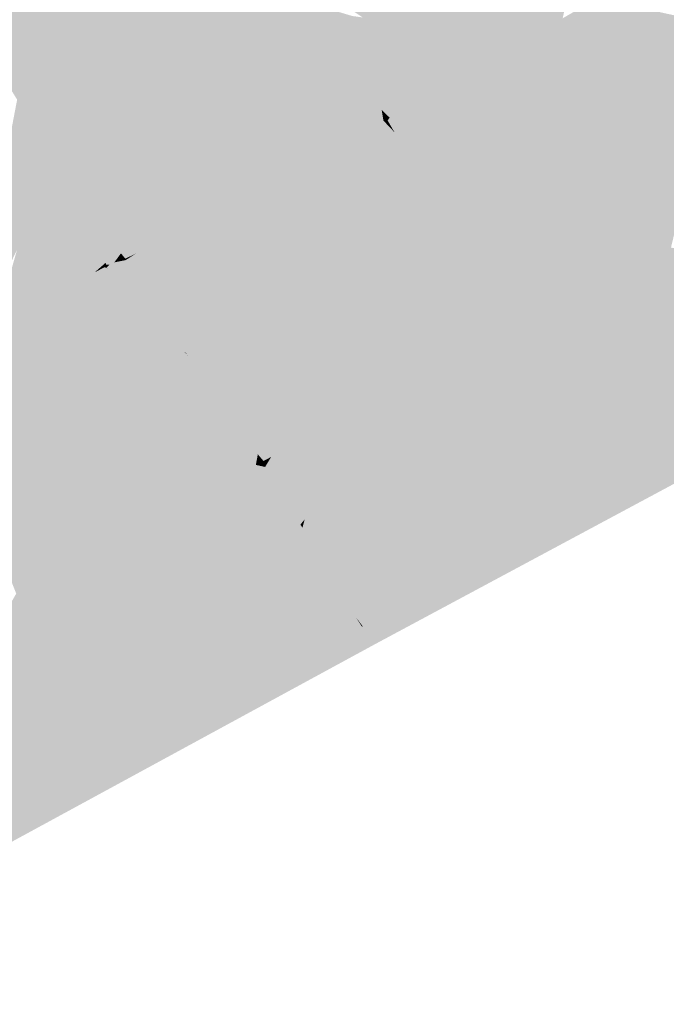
# Model space of a CAD drawing. Header units: metres. Extents: x 164696 to 183842, y 382615 to 387356.
# Tile 286 of 656: x 182613.7 to 182615.98, y 386585.85 to 386589.32. Entities that reach past the tile are written whole.
import ezdxf

# ---------------------------------------------------------------- set-up
doc = ezdxf.new("R2010")
doc.units = ezdxf.units.M
doc.layers.add('C3D-SURFACE_TINSURFACE', color=7, linetype='Continuous')

msp = doc.modelspace()

# ---------------------------------------------------------------- linework, layer by layer
at = {"layer": 'C3D-SURFACE_TINSURFACE', "color": 11, "linetype": 'Continuous', "lineweight": -3, "true_color": 0xff8585}
for points in [[(182615.671, 386589.9492), (182615.5495, 386589.4011), (182615.551, 386589.2883)], [(182615.671, 386589.9492), (182615.551, 386589.2883), (182615.557, 386589.2918)], [(182615.671, 386589.9492), (182615.557, 386589.2918), (182615.5906, 386589.3156)], [(182615.7159, 386589.8863), (182615.671, 386589.9492), (182615.5906, 386589.3156)], [(182615.7159, 386589.8863), (182615.5906, 386589.3156), (182615.7324, 386589.8601)], [(182615.7324, 386589.8601), (182615.5906, 386589.3156), (182615.6149, 386589.3296)], [(182613.7638, 386588.9297), (182613.9882, 386589.805), (182613.9421, 386589.7839)], [(182613.7638, 386588.9297), (182614.7338, 386589.497), (182613.9882, 386589.805)], [(182613.6879, 386589.0421), (182613.9421, 386589.7839), (182613.896, 386589.7628)], [(182613.7638, 386588.9297), (182613.9421, 386589.7839), (182613.6879, 386589.0421)], [(182613.6879, 386589.0421), (182613.896, 386589.7628), (182613.8499, 386589.7417)], [(182613.6023, 386589.178), (182613.8499, 386589.7417), (182613.7777, 386589.7185)], [(182613.6023, 386589.178), (182613.6366, 386589.1254), (182613.8499, 386589.7417)], [(182613.6879, 386589.0421), (182613.8499, 386589.7417), (182613.6366, 386589.1254)], [(182613.6937, 386589.6826), (182613.5731, 386589.2241), (182613.7217, 386589.6946)], [(182613.5877, 386589.2011), (182613.7217, 386589.6946), (182613.5731, 386589.2241)], [(182613.5877, 386589.2011), (182613.7497, 386589.7065), (182613.7217, 386589.6946)], [(182613.5877, 386589.2011), (182613.6023, 386589.178), (182613.7497, 386589.7065)], [(182613.6023, 386589.178), (182613.7777, 386589.7185), (182613.7497, 386589.7065)], [(182613.7638, 386588.9297), (182614.7428, 386589.4751), (182614.7338, 386589.497)], [(182613.7638, 386588.9297), (182614.7068, 386589.4293), (182614.7428, 386589.4751)], [(182613.7638, 386588.9297), (182614.7607, 386589.4261), (182614.7068, 386589.4293)], [(182613.7638, 386588.9297), (182614.7696, 386589.3991), (182614.7607, 386589.4261)], [(182613.7787, 386588.9075), (182614.7696, 386589.3991), (182613.7638, 386588.9297)], [(182613.7787, 386588.9075), (182613.7935, 386588.8852), (182614.7696, 386589.3991)], [(182613.7935, 386588.8852), (182614.5198, 386588.7137), (182614.7696, 386589.3991)], [(182614.5434, 386588.7269), (182614.7696, 386589.3991), (182614.5198, 386588.7137)], [(182614.5434, 386588.7269), (182614.567, 386588.7402), (182614.7696, 386589.3991)], [(182614.567, 386588.7402), (182614.6354, 386588.784), (182614.7696, 386589.3991)], [(182614.6354, 386588.784), (182614.7919, 386589.3615), (182614.7696, 386589.3991)], [(182616.0894, 386589.2782), (182615.712, 386589.3857), (182615.6877, 386589.3717)], [(182616.0894, 386589.2782), (182615.7362, 386589.3997), (182615.712, 386589.3857)], [(182616.0894, 386589.2782), (182616.0611, 386589.3286), (182615.7362, 386589.3997)], [(182614.6354, 386588.784), (182614.8141, 386589.3238), (182614.7919, 386589.3615)], [(182614.7919, 386589.3615), (182614.8141, 386589.3238), (182614.8906, 386589.305)], [(182614.7919, 386589.3615), (182614.8906, 386589.305), (182614.8713, 386589.3376)], [(182616.0894, 386589.2782), (182615.6392, 386589.3436), (182615.6149, 386589.3296)], [(182616.0894, 386589.2782), (182615.6634, 386589.3577), (182615.6392, 386589.3436)], [(182616.0894, 386589.2782), (182615.6877, 386589.3717), (182615.6634, 386589.3577)], [(182614.8364, 386589.2862), (182614.8141, 386589.3238), (182614.6354, 386588.784)], [(182614.8141, 386589.3238), (182615.3381, 386589.1649), (182615.343, 386589.1678)], [(182614.8141, 386589.3238), (182615.343, 386589.1678), (182614.8906, 386589.305)], [(182614.8364, 386589.2862), (182615.3381, 386589.1649), (182614.8141, 386589.3238)], [(182616.0894, 386589.2782), (182615.6149, 386589.3296), (182615.557, 386589.2918)], [(182615.6149, 386589.3296), (182615.5906, 386589.3156), (182615.557, 386589.2918)], [(182614.8364, 386589.2862), (182614.6354, 386588.784), (182614.7554, 386588.8534)], [(182614.8616, 386589.2448), (182614.8364, 386589.2862), (182614.7554, 386588.8534)], [(182614.8364, 386589.2862), (182614.8616, 386589.2448), (182615.3381, 386589.1649)], [(182615.9643, 386588.5035), (182615.557, 386589.2918), (182615.551, 386589.2883)], [(182615.9643, 386588.5035), (182615.551, 386589.2883), (182615.6315, 386589.0789)], [(182615.9643, 386588.5035), (182615.9974, 386588.5195), (182615.557, 386589.2918)], [(182615.9974, 386588.5195), (182616.1607, 386589.1996), (182615.557, 386589.2918)], [(182616.0894, 386589.2782), (182615.557, 386589.2918), (182616.1607, 386589.1996)], [(182614.8797, 386589.2063), (182614.8616, 386589.2448), (182614.7554, 386588.8534)], [(182614.8616, 386589.2448), (182615.1744, 386589.0704), (182615.3381, 386589.1649)], [(182614.8616, 386589.2448), (182614.8797, 386589.2063), (182615.1744, 386589.0704)], [(182614.8977, 386589.1677), (182614.8797, 386589.2063), (182614.7554, 386588.8534)], [(182614.8797, 386589.2063), (182614.8977, 386589.1677), (182615.1744, 386589.0704)], [(182614.8977, 386589.1677), (182614.7554, 386588.8534), (182614.8289, 386588.8918)], [(182614.9158, 386589.1292), (182614.8977, 386589.1677), (182614.8289, 386588.8918)], [(182614.9158, 386589.1292), (182615.1744, 386589.0704), (182614.8977, 386589.1677)], [(182615.1347, 386588.6985), (182615.1525, 386588.6664), (182615.3381, 386589.1649)], [(182615.1347, 386588.6985), (182615.3381, 386589.1649), (182615.1744, 386589.0704)], [(182615.1525, 386588.6664), (182615.1761, 386588.6188), (182615.3381, 386589.1649)], [(182615.1761, 386588.6188), (182615.1948, 386588.5823), (182615.3381, 386589.1649)], [(182615.1948, 386588.5823), (182615.2741, 386588.8487), (182615.343, 386589.1678)], [(182615.1948, 386588.5823), (182615.343, 386589.1678), (182615.3381, 386589.1649)], [(182614.9158, 386589.1292), (182614.8289, 386588.8918), (182614.8507, 386588.9027)], [(182614.934, 386589.0791), (182614.9158, 386589.1292), (182614.8507, 386588.9027)], [(182614.9158, 386589.1292), (182615.0689, 386589.0116), (182615.1744, 386589.0704)], [(182614.9158, 386589.1292), (182614.934, 386589.0791), (182615.0689, 386589.0116)], [(182615.9294, 386588.4836), (182615.6057, 386589.1067), (182615.6272, 386589.0033)], [(182615.9294, 386588.4836), (182615.6315, 386589.0789), (182615.6057, 386589.1067)], [(182614.934, 386589.0791), (182614.8507, 386588.9027), (182614.8726, 386588.9136)], [(182614.934, 386589.0791), (182614.8726, 386588.9136), (182614.8944, 386588.9245)], [(182614.934, 386589.0791), (182614.8944, 386588.9245), (182614.9162, 386588.9354)], [(182614.9548, 386589.0422), (182614.934, 386589.0791), (182614.9162, 386588.9354)], [(182614.9548, 386589.0422), (182615.0689, 386589.0116), (182614.934, 386589.0791)], [(182615.0511, 386588.8668), (182615.0663, 386588.8367), (182615.1744, 386589.0704)], [(182615.0511, 386588.8668), (182615.1744, 386589.0704), (182615.0689, 386589.0116)], [(182615.0663, 386588.8367), (182615.0815, 386588.8066), (182615.1744, 386589.0704)], [(182615.0815, 386588.8066), (182615.099, 386588.7626), (182615.1744, 386589.0704)], [(182615.099, 386588.7626), (182615.1168, 386588.7306), (182615.1744, 386589.0704)], [(182615.1168, 386588.7306), (182615.1347, 386588.6985), (182615.1744, 386589.0704)], [(182615.9294, 386588.4836), (182615.9643, 386588.5035), (182615.6315, 386589.0789)], [(182613.7391, 386588.9589), (182613.6879, 386589.0421), (182613.5341, 386588.2372)], [(182613.7638, 386588.9297), (182613.6879, 386589.0421), (182613.7391, 386588.9589)], [(182614.9548, 386589.0422), (182614.9162, 386588.9354), (182614.938, 386588.9463)], [(182614.9756, 386589.0054), (182614.9548, 386589.0422), (182614.938, 386588.9463)], [(182616.6395, 386588.4208), (182614.9544, 386587.12), (182618.5612, 386589.0546)], [(182614.9548, 386589.0422), (182615.0471, 386589.0007), (182615.0689, 386589.0116)], [(182614.9548, 386589.0422), (182614.9756, 386589.0054), (182615.0471, 386589.0007)], [(182614.9756, 386589.0054), (182614.938, 386588.9463), (182614.9598, 386588.9572)], [(182614.9756, 386589.0054), (182614.9598, 386588.9572), (182614.9817, 386588.9681)], [(182614.9756, 386589.0054), (182615.0253, 386588.9898), (182615.0471, 386589.0007)], [(182614.9756, 386589.0054), (182615.0035, 386588.9789), (182615.0253, 386588.9898)], [(182614.9756, 386589.0054), (182614.9817, 386588.9681), (182615.0035, 386588.9789)], [(182615.0208, 386588.9269), (182615.0253, 386588.9898), (182615.0035, 386588.9789)], [(182615.0208, 386588.9269), (182615.0359, 386588.8968), (182615.0689, 386589.0116)], [(182615.0208, 386588.9269), (182615.0689, 386589.0116), (182615.0471, 386589.0007)], [(182615.0208, 386588.9269), (182615.0471, 386589.0007), (182615.0253, 386588.9898)], [(182615.0359, 386588.8968), (182615.0511, 386588.8668), (182615.0689, 386589.0116)], [(182615.9294, 386588.4836), (182615.6272, 386589.0033), (182615.6269, 386588.978)], [(182613.7787, 386588.9075), (182613.7391, 386588.9589), (182613.5341, 386588.2372)], [(182613.7787, 386588.9075), (182613.7638, 386588.9297), (182613.7391, 386588.9589)], [(182615.0208, 386588.9269), (182614.9598, 386588.9572), (182614.938, 386588.9463)], [(182615.0208, 386588.9269), (182614.9817, 386588.9681), (182614.9598, 386588.9572)], [(182614.9965, 386588.9685), (182615.0035, 386588.9789), (182614.9817, 386588.9681)], [(182615.0208, 386588.9269), (182614.9965, 386588.9685), (182614.9817, 386588.9681)], [(182615.0208, 386588.9269), (182615.0035, 386588.9789), (182614.9965, 386588.9685)], [(182615.8967, 386588.4651), (182615.6269, 386588.978), (182615.624, 386588.9285)], [(182615.9294, 386588.4836), (182615.6269, 386588.978), (182615.8967, 386588.4651)], [(182615.0511, 386588.8668), (182614.8944, 386588.9245), (182614.8726, 386588.9136)], [(182615.0359, 386588.8968), (182614.9162, 386588.9354), (182614.8944, 386588.9245)], [(182615.0511, 386588.8668), (182615.0359, 386588.8968), (182614.8944, 386588.9245)], [(182615.0359, 386588.8968), (182614.938, 386588.9463), (182614.9162, 386588.9354)], [(182615.0359, 386588.8968), (182615.0208, 386588.9269), (182614.938, 386588.9463)], [(182615.8967, 386588.4651), (182615.624, 386588.9285), (182615.6384, 386588.87)], [(182613.7787, 386588.9075), (182613.5341, 386588.2372), (182613.5723, 386588.2522)], [(182613.7787, 386588.9075), (182613.5723, 386588.2522), (182613.6706, 386588.4766)], [(182613.7787, 386588.9075), (182613.6706, 386588.4766), (182613.6876, 386588.512)], [(182613.7787, 386588.9075), (182613.6876, 386588.512), (182613.7935, 386588.8852)], [(182615.099, 386588.7626), (182614.8289, 386588.8918), (182614.7554, 386588.8534)], [(182615.0815, 386588.8066), (182614.8507, 386588.9027), (182614.8289, 386588.8918)], [(182615.099, 386588.7626), (182615.0815, 386588.8066), (182614.8289, 386588.8918)], [(182615.0663, 386588.8367), (182614.8726, 386588.9136), (182614.8507, 386588.9027)], [(182615.0815, 386588.8066), (182615.0663, 386588.8367), (182614.8507, 386588.9027)], [(182615.0663, 386588.8367), (182615.0511, 386588.8668), (182614.8726, 386588.9136)], [(182613.7935, 386588.8852), (182613.6876, 386588.512), (182613.7058, 386588.5421)], [(182613.7935, 386588.8852), (182613.7058, 386588.5421), (182613.8084, 386588.863)], [(182613.8084, 386588.863), (182613.7058, 386588.5421), (182613.7483, 386588.6303)], [(182613.8084, 386588.863), (182613.7483, 386588.6303), (182613.7636, 386588.6389)], [(182613.8084, 386588.863), (182613.7636, 386588.6389), (182613.8232, 386588.8408)], [(182613.7935, 386588.8852), (182614.4962, 386588.7004), (182614.5198, 386588.7137)], [(182613.7935, 386588.8852), (182613.8084, 386588.863), (182614.4962, 386588.7004)], [(182613.8084, 386588.863), (182614.4726, 386588.6872), (182614.4962, 386588.7004)], [(182613.8084, 386588.863), (182613.8232, 386588.8408), (182614.4726, 386588.6872)], [(182615.1347, 386588.6985), (182614.7554, 386588.8534), (182614.6354, 386588.784)], [(182615.1168, 386588.7306), (182615.099, 386588.7626), (182614.7554, 386588.8534)], [(182615.1347, 386588.6985), (182615.1168, 386588.7306), (182614.7554, 386588.8534)], [(182615.864, 386588.4465), (182615.6384, 386588.87), (182615.6375, 386588.8269)], [(182615.8967, 386588.4651), (182615.6384, 386588.87), (182615.864, 386588.4465)], [(182613.8232, 386588.8408), (182613.7636, 386588.6389), (182613.7816, 386588.6582)], [(182613.8381, 386588.8185), (182613.8232, 386588.8408), (182613.7816, 386588.6582)], [(182613.8381, 386588.8185), (182613.7816, 386588.6582), (182613.7861, 386588.624)], [(182613.8529, 386588.7963), (182613.8381, 386588.8185), (182613.7861, 386588.624)], [(182613.8232, 386588.8408), (182614.449, 386588.6739), (182614.4726, 386588.6872)], [(182613.8381, 386588.8185), (182614.449, 386588.6739), (182613.8232, 386588.8408)], [(182613.8381, 386588.8185), (182614.4254, 386588.6607), (182614.449, 386588.6739)], [(182613.8529, 386588.7963), (182614.4254, 386588.6607), (182613.8381, 386588.8185)], [(182615.1948, 386588.5823), (182615.6844, 386588.6185), (182615.2741, 386588.8487)], [(182615.864, 386588.4465), (182615.6375, 386588.8269), (182615.6387, 386588.7851)], [(182613.8529, 386588.7963), (182613.7861, 386588.624), (182613.7901, 386588.5935)], [(182613.8529, 386588.7963), (182613.7901, 386588.5935), (182613.8048, 386588.5902)], [(182613.8678, 386588.7741), (182613.8529, 386588.7963), (182613.8048, 386588.5902)], [(182613.8529, 386588.7963), (182614.4018, 386588.6474), (182614.4254, 386588.6607)], [(182613.8529, 386588.7963), (182613.8678, 386588.7741), (182614.4018, 386588.6474)], [(182615.1761, 386588.6188), (182614.6354, 386588.784), (182614.567, 386588.7402)], [(182615.1525, 386588.6664), (182615.1347, 386588.6985), (182614.6354, 386588.784)], [(182615.1761, 386588.6188), (182615.1525, 386588.6664), (182614.6354, 386588.784)], [(182615.8313, 386588.428), (182615.6387, 386588.7851), (182615.6638, 386588.7059)], [(182615.864, 386588.4465), (182615.6387, 386588.7851), (182615.8313, 386588.428)], [(182613.8678, 386588.7741), (182613.8048, 386588.5902), (182613.8131, 386588.5778)], [(182613.8826, 386588.7519), (182613.8678, 386588.7741), (182613.8131, 386588.5778)], [(182613.8826, 386588.7519), (182613.8131, 386588.5778), (182613.8214, 386588.5654)], [(182613.8826, 386588.7519), (182613.8214, 386588.5654), (182613.837, 386588.5629)], [(182613.8826, 386588.7519), (182613.837, 386588.5629), (182613.8498, 386588.5641)], [(182613.8826, 386588.7519), (182613.8498, 386588.5641), (182613.8991, 386588.7289)], [(182613.8678, 386588.7741), (182614.3782, 386588.6342), (182614.4018, 386588.6474)], [(182613.8678, 386588.7741), (182613.8826, 386588.7519), (182614.3782, 386588.6342)], [(182613.8826, 386588.7519), (182613.8991, 386588.7289), (182614.3782, 386588.6342)], [(182613.8991, 386588.7289), (182613.8498, 386588.5641), (182613.8619, 386588.546)], [(182613.8991, 386588.7289), (182613.8619, 386588.546), (182613.8889, 386588.5234)], [(182613.8991, 386588.7289), (182613.8889, 386588.5234), (182613.9433, 386588.6591)], [(182613.8991, 386588.7289), (182614.3546, 386588.6209), (182614.3782, 386588.6342)], [(182613.8991, 386588.7289), (182614.331, 386588.6077), (182614.3546, 386588.6209)], [(182613.8991, 386588.7289), (182614.2963, 386588.5882), (182614.331, 386588.6077)], [(182613.8991, 386588.7289), (182613.9433, 386588.6591), (182614.2963, 386588.5882)], [(182614.8973, 386587.9357), (182614.5198, 386588.7137), (182614.4962, 386588.7004)], [(182614.8973, 386587.9357), (182614.5434, 386588.7269), (182614.5198, 386588.7137)], [(182614.9754, 386587.9731), (182614.567, 386588.7402), (182614.5434, 386588.7269)], [(182614.8973, 386587.9357), (182614.9378, 386587.9529), (182614.5434, 386588.7269)], [(182614.9754, 386587.9731), (182614.5434, 386588.7269), (182614.9378, 386587.9529)], [(182615.013, 386587.9933), (182614.567, 386588.7402), (182614.9754, 386587.9731)], [(182615.1948, 386588.5823), (182614.567, 386588.7402), (182615.013, 386587.9933)], [(182615.1761, 386588.6188), (182614.567, 386588.7402), (182615.1948, 386588.5823)], [(182614.3493, 386588.068), (182614.4726, 386588.6872), (182614.328, 386588.0962)], [(182614.4726, 386588.6872), (182614.449, 386588.6739), (182614.328, 386588.0962)], [(182614.8973, 386587.9357), (182614.4962, 386588.7004), (182614.3493, 386588.068)], [(182614.4962, 386588.7004), (182614.4726, 386588.6872), (182614.3493, 386588.068)], [(182615.8313, 386588.428), (182615.6638, 386588.7059), (182615.6844, 386588.6185)], [(182613.9433, 386588.6591), (182613.8889, 386588.5234), (182613.9047, 386588.5314)], [(182613.9433, 386588.6591), (182613.9047, 386588.5314), (182613.9184, 386588.5285)], [(182613.9433, 386588.6591), (182613.9184, 386588.5285), (182613.9452, 386588.5031)], [(182613.9433, 386588.6591), (182613.9452, 386588.5031), (182613.9874, 386588.5892)], [(182613.9433, 386588.6591), (182614.2586, 386588.5703), (182614.2963, 386588.5882)], [(182613.9433, 386588.6591), (182614.2209, 386588.5523), (182614.2586, 386588.5703)], [(182613.9433, 386588.6591), (182613.9874, 386588.5892), (182614.2209, 386588.5523)], [(182614.4254, 386588.6607), (182614.3067, 386588.1244), (182614.328, 386588.0962)], [(182614.4254, 386588.6607), (182614.4018, 386588.6474), (182614.3067, 386588.1244)], [(182614.3782, 386588.6342), (182614.3067, 386588.1244), (182614.4018, 386588.6474)], [(182614.4254, 386588.6607), (182614.328, 386588.0962), (182614.449, 386588.6739)], [(182614.331, 386588.6077), (182614.2963, 386588.5882), (182614.2326, 386588.3046)], [(182614.331, 386588.6077), (182614.2326, 386588.3046), (182614.2384, 386588.3078)], [(182614.331, 386588.6077), (182614.2384, 386588.3078), (182614.2536, 386588.3411)], [(182614.3546, 386588.6209), (182614.2536, 386588.3411), (182614.2972, 386588.2697)], [(182614.331, 386588.6077), (182614.2536, 386588.3411), (182614.3546, 386588.6209)], [(182614.3546, 386588.6209), (182614.2972, 386588.2697), (182614.2852, 386588.1455)], [(182614.3546, 386588.6209), (182614.2852, 386588.1455), (182614.3067, 386588.1244)], [(182614.3782, 386588.6342), (182614.3546, 386588.6209), (182614.3067, 386588.1244)], [(182615.1948, 386588.5823), (182615.7986, 386588.4094), (182615.6844, 386588.6185)], [(182615.8313, 386588.428), (182615.6844, 386588.6185), (182615.7986, 386588.4094)], [(182613.9874, 386588.5892), (182613.9452, 386588.5031), (182613.9577, 386588.5023)], [(182613.9874, 386588.5892), (182613.9577, 386588.5023), (182613.9714, 386588.4886)], [(182613.9874, 386588.5892), (182613.9714, 386588.4886), (182613.9917, 386588.4898)], [(182613.9874, 386588.5892), (182613.9917, 386588.4898), (182614.021, 386588.5468)], [(182613.9874, 386588.5892), (182614.1832, 386588.5344), (182614.2209, 386588.5523)], [(182613.9874, 386588.5892), (182614.021, 386588.5468), (182614.1832, 386588.5344)], [(182614.2963, 386588.5882), (182614.2586, 386588.5703), (182614.2296, 386588.3285)], [(182614.2963, 386588.5882), (182614.2296, 386588.3285), (182614.2326, 386588.3046)], [(182615.2136, 386588.5458), (182615.1948, 386588.5823), (182615.013, 386587.9933)], [(182615.1948, 386588.5823), (182615.2136, 386588.5458), (182615.7659, 386588.3908)], [(182615.1948, 386588.5823), (182615.7659, 386588.3908), (182615.7986, 386588.4094)], [(182614.021, 386588.5468), (182613.9917, 386588.4898), (182614.0009, 386588.4662)], [(182614.0378, 386588.523), (182614.021, 386588.5468), (182614.0009, 386588.4662)], [(182614.021, 386588.5468), (182614.1455, 386588.5164), (182614.1832, 386588.5344)], [(182614.0378, 386588.523), (182614.1455, 386588.5164), (182614.021, 386588.5468)], [(182614.1387, 386588.3802), (182614.1617, 386588.3431), (182614.2209, 386588.5523)], [(182614.1387, 386588.3802), (182614.2209, 386588.5523), (182614.1832, 386588.5344)], [(182614.2586, 386588.5703), (182614.1617, 386588.3431), (182614.2053, 386588.2717)], [(182614.2586, 386588.5703), (182614.2209, 386588.5523), (182614.1617, 386588.3431)], [(182614.2586, 386588.5703), (182614.2053, 386588.2717), (182614.2296, 386588.3285)], [(182615.2136, 386588.5458), (182615.013, 386587.9933), (182615.0505, 386588.0136)], [(182615.2136, 386588.5458), (182615.0505, 386588.0136), (182615.0881, 386588.0338)], [(182615.2136, 386588.5458), (182615.0881, 386588.0338), (182615.1256, 386588.054)], [(182615.2887, 386588.3877), (182615.2136, 386588.5458), (182615.1256, 386588.054)], [(182615.6656, 386588.3375), (182615.2136, 386588.5458), (182615.2887, 386588.3877)], [(182615.6656, 386588.3375), (182615.7005, 386588.3537), (182615.2136, 386588.5458)], [(182615.2136, 386588.5458), (182615.7005, 386588.3537), (182615.7332, 386588.3723)], [(182615.2136, 386588.5458), (182615.7332, 386588.3723), (182615.7659, 386588.3908)], [(182614.0378, 386588.523), (182614.0009, 386588.4662), (182614.002, 386588.4592)], [(182614.0378, 386588.523), (182614.002, 386588.4592), (182614.0141, 386588.4588)], [(182614.0378, 386588.523), (182614.0141, 386588.4588), (182614.0313, 386588.4675)], [(182614.0546, 386588.4992), (182614.0378, 386588.523), (182614.0313, 386588.4675)], [(182614.0378, 386588.523), (182614.1077, 386588.4985), (182614.1455, 386588.5164)], [(182614.0546, 386588.4992), (182614.1077, 386588.4985), (182614.0378, 386588.523)], [(182614.1051, 386588.4278), (182614.1219, 386588.404), (182614.1455, 386588.5164)], [(182614.1051, 386588.4278), (182614.1455, 386588.5164), (182614.1077, 386588.4985)], [(182614.1219, 386588.404), (182614.1387, 386588.3802), (182614.1832, 386588.5344)], [(182614.1219, 386588.404), (182614.1832, 386588.5344), (182614.1455, 386588.5164)], [(182616.6395, 386588.4208), (182615.9643, 386588.5035), (182615.9294, 386588.4836)], [(182616.6395, 386588.4208), (182615.9974, 386588.5195), (182615.9643, 386588.5035)], [(182614.0546, 386588.4992), (182614.0313, 386588.4675), (182614.07, 386588.4805)], [(182614.0714, 386588.4754), (182614.07, 386588.4805), (182614.0313, 386588.4675)], [(182614.0882, 386588.4516), (182614.0714, 386588.4754), (182614.0313, 386588.4675)], [(182614.0546, 386588.4992), (182614.07, 386588.4805), (182614.1077, 386588.4985)], [(182614.0714, 386588.4754), (182614.1077, 386588.4985), (182614.07, 386588.4805)], [(182614.0882, 386588.4516), (182614.1077, 386588.4985), (182614.0714, 386588.4754)], [(182614.1051, 386588.4278), (182614.1077, 386588.4985), (182614.0882, 386588.4516)], [(182616.6395, 386588.4208), (182615.9294, 386588.4836), (182615.8967, 386588.4651)], [(182614.1051, 386588.4278), (182614.0141, 386588.4588), (182614.0036, 386588.4487)], [(182614.1051, 386588.4278), (182614.0036, 386588.4487), (182614.0073, 386588.4463)], [(182614.1219, 386588.404), (182614.0073, 386588.4463), (182614.0123, 386588.4237)], [(182614.1051, 386588.4278), (182614.0073, 386588.4463), (182614.1219, 386588.404)], [(182614.1051, 386588.4278), (182614.0313, 386588.4675), (182614.0141, 386588.4588)], [(182614.1051, 386588.4278), (182614.0882, 386588.4516), (182614.0313, 386588.4675)], [(182616.6395, 386588.4208), (182615.864, 386588.4465), (182615.8313, 386588.428)], [(182616.6395, 386588.4208), (182615.8967, 386588.4651), (182615.864, 386588.4465)], [(182614.1219, 386588.404), (182614.0123, 386588.4237), (182614.0726, 386588.3999)], [(182614.1219, 386588.404), (182614.0726, 386588.3999), (182614.1387, 386588.3802)], [(182614.1387, 386588.3802), (182614.0726, 386588.3999), (182614.086, 386588.389)], [(182616.6395, 386588.4208), (182615.7005, 386588.3537), (182614.9544, 386587.12)], [(182616.6395, 386588.4208), (182615.7332, 386588.3723), (182615.7005, 386588.3537)], [(182616.6395, 386588.4208), (182615.7659, 386588.3908), (182615.7332, 386588.3723)], [(182616.6395, 386588.4208), (182615.7986, 386588.4094), (182615.7659, 386588.3908)], [(182616.6395, 386588.4208), (182615.8313, 386588.428), (182615.7986, 386588.4094)], [(182614.1617, 386588.3431), (182614.1387, 386588.3802), (182614.086, 386588.389)], [(182614.1617, 386588.3431), (182614.086, 386588.389), (182614.1033, 386588.3612)], [(182615.2887, 386588.3877), (182615.1256, 386588.054), (182615.1632, 386588.0743)], [(182615.2887, 386588.3877), (182615.1632, 386588.0743), (182615.198, 386588.0916)], [(182615.2296, 386588.1085), (182615.2887, 386588.3877), (182615.198, 386588.0916)], [(182615.2296, 386588.1085), (182615.3002, 386588.3698), (182615.2887, 386588.3877)], [(182615.2296, 386588.1085), (182615.3116, 386588.3518), (182615.3002, 386588.3698)], [(182615.5825, 386588.2937), (182615.2887, 386588.3877), (182615.3002, 386588.3698)], [(182615.5825, 386588.2937), (182615.6241, 386588.3156), (182615.2887, 386588.3877)], [(182615.6656, 386588.3375), (182615.2887, 386588.3877), (182615.6241, 386588.3156)], [(182615.5825, 386588.2937), (182615.3002, 386588.3698), (182615.3116, 386588.3518)], [(182614.1617, 386588.3431), (182614.1033, 386588.3612), (182614.1043, 386588.3549)], [(182614.1617, 386588.3431), (182614.1043, 386588.3549), (182614.2053, 386588.2717)], [(182615.6241, 386588.3156), (182614.9544, 386587.12), (182615.7005, 386588.3537)], [(182615.2296, 386588.1085), (182615.2612, 386588.1254), (182615.3116, 386588.3518)], [(182615.2612, 386588.1254), (182615.3231, 386588.3339), (182615.3116, 386588.3518)], [(182615.2612, 386588.1254), (182615.2928, 386588.1422), (182615.3231, 386588.3339)], [(182615.2928, 386588.1422), (182615.3346, 386588.316), (182615.3231, 386588.3339)], [(182615.541, 386588.2718), (182615.3116, 386588.3518), (182615.3231, 386588.3339)], [(182615.541, 386588.2718), (182615.5825, 386588.2937), (182615.3116, 386588.3518)], [(182615.541, 386588.2718), (182615.3231, 386588.3339), (182615.3346, 386588.316)], [(182615.6656, 386588.3375), (182615.6241, 386588.3156), (182615.7005, 386588.3537)], [(182615.5825, 386588.2937), (182614.9544, 386587.12), (182615.6241, 386588.3156)], [(182615.2928, 386588.1422), (182615.3244, 386588.1591), (182615.3346, 386588.316)], [(182615.3814, 386588.257), (182615.3346, 386588.316), (182615.3244, 386588.1591)], [(182615.3814, 386588.257), (182615.4994, 386588.2499), (182615.3346, 386588.316)], [(182615.4994, 386588.2499), (182615.541, 386588.2718), (182615.3346, 386588.316)], [(182615.541, 386588.2718), (182614.9544, 386587.12), (182615.5825, 386588.2937)], [(182615.4994, 386588.2499), (182614.9544, 386587.12), (182615.541, 386588.2718)], [(182613.4982, 386588.2165), (182613.9016, 386587.4706), (182613.5213, 386588.2266)], [(182615.4994, 386588.2499), (182615.4579, 386588.228), (182614.9544, 386587.12)], [(182615.4579, 386588.228), (182615.3876, 386588.1928), (182614.9544, 386587.12)], [(182615.3814, 386588.257), (182615.3244, 386588.1591), (182615.356, 386588.176)], [(182615.3814, 386588.257), (182615.356, 386588.176), (182615.3876, 386588.1928)], [(182615.3814, 386588.257), (182615.3876, 386588.1928), (182615.4192, 386588.2097)], [(182615.3814, 386588.257), (182615.4192, 386588.2097), (182615.4579, 386588.228)], [(182615.3814, 386588.257), (182615.4579, 386588.228), (182615.4994, 386588.2499)], [(182615.4579, 386588.228), (182615.4192, 386588.2097), (182615.3876, 386588.1928)], [(182613.4623, 386588.1957), (182613.4263, 386588.175), (182613.873, 386587.3984)], [(182613.4982, 386588.2165), (182613.4623, 386588.1957), (182613.9206, 386587.4247)], [(182613.4623, 386588.1957), (182613.873, 386587.3984), (182613.9206, 386587.4247)], [(182613.4982, 386588.2165), (182613.9206, 386587.4247), (182613.9016, 386587.4706)], [(182614.9544, 386587.12), (182615.3876, 386588.1928), (182615.356, 386588.176)], [(182613.3904, 386588.1542), (182613.873, 386587.3984), (182613.4263, 386588.175)], [(182614.9544, 386587.12), (182615.356, 386588.176), (182615.3244, 386588.1591)], [(182615.2928, 386588.1422), (182614.9544, 386587.12), (182615.3244, 386588.1591)], [(182613.3904, 386588.1542), (182613.3545, 386588.1335), (182613.7343, 386587.4928)], [(182613.3545, 386588.1335), (182613.551, 386587.7323), (182613.7343, 386587.4928)], [(182613.3904, 386588.1542), (182613.7343, 386587.4928), (182613.7403, 386587.4963)], [(182613.3904, 386588.1542), (182613.7403, 386587.4963), (182613.8416, 386587.3816)], [(182613.3904, 386588.1542), (182613.8416, 386587.3816), (182613.873, 386587.3984)], [(182614.328, 386588.0962), (182614.2905, 386588.1385), (182614.2545, 386587.8699)], [(182614.328, 386588.0962), (182614.3067, 386588.1244), (182614.2852, 386588.1455)], [(182614.328, 386588.0962), (182614.2852, 386588.1455), (182614.2905, 386588.1385)], [(182615.2612, 386588.1254), (182614.9544, 386587.12), (182615.2928, 386588.1422)], [(182615.2296, 386588.1085), (182614.9544, 386587.12), (182615.2612, 386588.1254)], [(182614.3493, 386588.068), (182614.328, 386588.0962), (182614.2311, 386587.5872)], [(182614.328, 386588.0962), (182614.2545, 386587.8699), (182614.2311, 386587.5872)], [(182615.2296, 386588.1085), (182615.198, 386588.0916), (182614.9544, 386587.12)], [(182615.198, 386588.0916), (182615.1632, 386588.0743), (182614.9544, 386587.12)], [(182614.3493, 386588.068), (182614.2311, 386587.5872), (182614.2929, 386587.6219)], [(182614.3706, 386588.0398), (182614.3493, 386588.068), (182614.2929, 386587.6219)], [(182614.8973, 386587.9357), (182614.3493, 386588.068), (182614.3706, 386588.0398)], [(182615.1256, 386588.054), (182614.983, 386587.6124), (182614.9103, 386587.1855)], [(182615.1256, 386588.054), (182614.9103, 386587.1855), (182614.9544, 386587.12)], [(182615.1256, 386588.054), (182614.9544, 386587.12), (182615.1632, 386588.0743)], [(182615.1256, 386588.054), (182614.991, 386587.6913), (182614.983, 386587.6124)], [(182615.1256, 386588.054), (182615.0881, 386588.0338), (182614.991, 386587.6913)], [(182614.3706, 386588.0398), (182614.2929, 386587.6219), (182614.3919, 386588.0116)], [(182614.8435, 386587.9088), (182614.3706, 386588.0398), (182614.3919, 386588.0116)], [(182614.8435, 386587.9088), (182614.8973, 386587.9357), (182614.3706, 386588.0398)], [(182615.0881, 386588.0338), (182614.9561, 386587.7346), (182614.956, 386587.689)], [(182615.0881, 386588.0338), (182614.956, 386587.689), (182614.991, 386587.6913)], [(182615.0881, 386588.0338), (182615.0505, 386588.0136), (182614.9561, 386587.7346)], [(182614.2929, 386587.6219), (182614.3547, 386587.6566), (182614.3919, 386588.0116)], [(182614.4131, 386587.9834), (182614.3919, 386588.0116), (182614.3547, 386587.6566)], [(182614.4322, 386587.9583), (182614.4131, 386587.9834), (182614.3547, 386587.6566)], [(182614.8435, 386587.9088), (182614.3919, 386588.0116), (182614.4131, 386587.9834)], [(182614.7897, 386587.8819), (182614.4131, 386587.9834), (182614.4322, 386587.9583)], [(182614.7897, 386587.8819), (182614.8435, 386587.9088), (182614.4131, 386587.9834)], [(182615.013, 386587.9933), (182614.8997, 386587.6586), (182614.8901, 386587.5714)], [(182615.013, 386587.9933), (182614.8901, 386587.5714), (182614.9561, 386587.7346)], [(182615.013, 386587.9933), (182614.9754, 386587.9731), (182614.8997, 386587.6586)], [(182615.013, 386587.9933), (182614.9561, 386587.7346), (182615.0505, 386588.0136)], [(182614.4322, 386587.9583), (182614.3547, 386587.6566), (182614.3967, 386587.6821)], [(182614.4542, 386587.9254), (182614.4322, 386587.9583), (182614.3967, 386587.6821)], [(182614.7359, 386587.8551), (182614.4322, 386587.9583), (182614.4542, 386587.9254)], [(182614.7359, 386587.8551), (182614.7897, 386587.8819), (182614.4322, 386587.9583)], [(182614.8973, 386587.9357), (182614.8075, 386587.5615), (182614.9378, 386587.9529)], [(182614.9378, 386587.9529), (182614.8075, 386587.5615), (182614.8224, 386587.5398)], [(182614.9378, 386587.9529), (182614.8224, 386587.5398), (182614.8709, 386587.663)], [(182614.9754, 386587.9731), (182614.8709, 386587.663), (182614.8554, 386587.5531)], [(182614.9754, 386587.9731), (182614.8554, 386587.5531), (182614.8997, 386587.6586)], [(182614.9754, 386587.9731), (182614.9378, 386587.9529), (182614.8709, 386587.663)], [(182614.4542, 386587.9254), (182614.3967, 386587.6821), (182614.4763, 386587.8925)], [(182614.7359, 386587.8551), (182614.4542, 386587.9254), (182614.4763, 386587.8925)], [(182614.8435, 386587.9088), (182614.7632, 386587.5195), (182614.8973, 386587.9357)], [(182614.8973, 386587.9357), (182614.7632, 386587.5195), (182614.7807, 386587.4942)], [(182614.8973, 386587.9357), (182614.7807, 386587.4942), (182614.8075, 386587.5615)], [(182614.4236, 386587.6961), (182614.4763, 386587.8925), (182614.3967, 386587.6821)], [(182614.4236, 386587.6961), (182614.4505, 386587.71), (182614.4763, 386587.8925)], [(182614.4505, 386587.71), (182614.4983, 386587.8596), (182614.4763, 386587.8925)], [(182614.682, 386587.8282), (182614.4763, 386587.8925), (182614.4983, 386587.8596)], [(182614.682, 386587.8282), (182614.7359, 386587.8551), (182614.4763, 386587.8925)], [(182614.7359, 386587.8551), (182614.6671, 386587.5735), (182614.7897, 386587.8819)], [(182614.7897, 386587.8819), (182614.6671, 386587.5735), (182614.6885, 386587.541)], [(182614.7897, 386587.8819), (182614.6885, 386587.541), (182614.7035, 386587.5594)], [(182614.7897, 386587.8819), (182614.7035, 386587.5594), (182614.7382, 386587.5714)], [(182614.7897, 386587.8819), (182614.7382, 386587.5714), (182614.754, 386587.5922)], [(182614.7897, 386587.8819), (182614.754, 386587.5922), (182614.8435, 386587.9088)], [(182614.8435, 386587.9088), (182614.754, 386587.5049), (182614.7632, 386587.5195)], [(182614.8435, 386587.9088), (182614.754, 386587.5922), (182614.754, 386587.5049)], [(182614.1692, 386587.5525), (182614.2236, 386587.8525), (182614.1626, 386587.5491)], [(182614.1692, 386587.5525), (182614.2311, 386587.5872), (182614.2545, 386587.8699)], [(182614.1692, 386587.5525), (182614.2545, 386587.8699), (182614.2236, 386587.8525)], [(182614.4505, 386587.71), (182614.4774, 386587.724), (182614.4983, 386587.8596)], [(182614.4774, 386587.724), (182614.5204, 386587.8267), (182614.4983, 386587.8596)], [(182614.6386, 386587.8077), (182614.682, 386587.8282), (182614.4983, 386587.8596)], [(182614.6386, 386587.8077), (182614.4983, 386587.8596), (182614.5204, 386587.8267)], [(182614.682, 386587.8282), (182614.6386, 386587.6169), (182614.7359, 386587.8551)], [(182614.7359, 386587.8551), (182614.6386, 386587.6169), (182614.6671, 386587.5735)], [(182614.5042, 386587.738), (182614.5204, 386587.8267), (182614.4774, 386587.724)], [(182614.5042, 386587.738), (182614.538, 386587.7892), (182614.5204, 386587.8267)], [(182614.6117, 386587.7938), (182614.6386, 386587.8077), (182614.5204, 386587.8267)], [(182614.5848, 386587.7798), (182614.6117, 386587.7938), (182614.5204, 386587.8267)], [(182614.5848, 386587.7798), (182614.5204, 386587.8267), (182614.538, 386587.7892)], [(182614.6117, 386587.7938), (182614.5897, 386587.7003), (182614.6386, 386587.8077)], [(182614.6386, 386587.8077), (182614.5897, 386587.7003), (182614.6155, 386587.6558)], [(182614.682, 386587.8282), (182614.6155, 386587.6558), (182614.6386, 386587.6169)], [(182614.6386, 386587.8077), (182614.6155, 386587.6558), (182614.682, 386587.8282)], [(182614.5311, 386587.7519), (182614.538, 386587.7892), (182614.5042, 386587.738)], [(182614.558, 386587.7659), (182614.538, 386587.7892), (182614.5311, 386587.7519)], [(182614.558, 386587.7659), (182614.5848, 386587.7798), (182614.538, 386587.7892)], [(182614.558, 386587.7659), (182614.5638, 386587.7447), (182614.5848, 386587.7798)], [(182614.5848, 386587.7798), (182614.5638, 386587.7447), (182614.5897, 386587.7003)], [(182614.5848, 386587.7798), (182614.5897, 386587.7003), (182614.6117, 386587.7938)], [(182614.5042, 386587.738), (182614.4774, 386587.724), (182614.5897, 386587.7003)], [(182614.5311, 386587.7519), (182614.5042, 386587.738), (182614.5638, 386587.7447)], [(182614.5042, 386587.738), (182614.5897, 386587.7003), (182614.5638, 386587.7447)], [(182614.558, 386587.7659), (182614.5311, 386587.7519), (182614.5638, 386587.7447)], [(182614.4236, 386587.6961), (182614.6155, 386587.6558), (182614.4505, 386587.71)], [(182614.4505, 386587.71), (182614.6155, 386587.6558), (182614.4774, 386587.724)], [(182614.5897, 386587.7003), (182614.4774, 386587.724), (182614.6155, 386587.6558)], [(182614.6386, 386587.6169), (182614.3967, 386587.6821), (182614.3547, 386587.6566)], [(182614.6386, 386587.6169), (182614.4236, 386587.6961), (182614.3967, 386587.6821)], [(182614.4236, 386587.6961), (182614.6386, 386587.6169), (182614.6155, 386587.6558)], [(182614.0249, 386587.4785), (182613.9752, 386587.5891), (182613.9379, 386587.6482)], [(182614.0249, 386587.4785), (182613.9379, 386587.6482), (182613.9672, 386587.5321)], [(182614.2929, 386587.6219), (182614.6671, 386587.5735), (182614.3547, 386587.6566)], [(182614.6386, 386587.6169), (182614.3547, 386587.6566), (182614.6671, 386587.5735)], [(182614.2929, 386587.6219), (182614.2311, 386587.5872), (182614.3543, 386587.5621)], [(182614.2929, 386587.6219), (182614.3543, 386587.5621), (182614.5085, 386587.5543)], [(182614.2929, 386587.6219), (182614.5949, 386587.5531), (182614.6885, 386587.541)], [(182614.2929, 386587.6219), (182614.6885, 386587.541), (182614.6671, 386587.5735)], [(182614.2929, 386587.6219), (182614.5085, 386587.5543), (182614.5949, 386587.5531)], [(182613.9728, 386587.4516), (182613.9754, 386587.5087), (182613.9135, 386587.5715)], [(182613.9728, 386587.4516), (182613.9135, 386587.5715), (182613.9532, 386587.4415)], [(182614.0249, 386587.4785), (182614.038, 386587.4852), (182613.9752, 386587.5891)], [(182614.1692, 386587.5525), (182614.4975, 386587.5091), (182614.2311, 386587.5872)], [(182614.2311, 386587.5872), (182614.4875, 386587.5236), (182614.3543, 386587.5621)], [(182614.2311, 386587.5872), (182614.4975, 386587.5091), (182614.4875, 386587.5236)], [(182613.9988, 386587.465), (182613.9672, 386587.5321), (182613.9754, 386587.5087)], [(182614.0249, 386587.4785), (182613.9672, 386587.5321), (182613.9988, 386587.465)], [(182614.1692, 386587.5525), (182614.1626, 386587.5491), (182614.2361, 386587.5276)], [(182614.1692, 386587.5525), (182614.4666, 386587.4918), (182614.4975, 386587.5091)], [(182614.1692, 386587.5525), (182614.4766, 386587.4773), (182614.4666, 386587.4918)], [(182614.1692, 386587.5525), (182614.2361, 386587.5276), (182614.4766, 386587.4773)], [(182613.9728, 386587.4516), (182613.9988, 386587.465), (182613.9754, 386587.5087)], [(182613.9206, 386587.4247), (182613.9337, 386587.4314), (182613.9016, 386587.4706)], [(182613.9728, 386587.4516), (182614.1466, 386587.423), (182613.9988, 386587.465)], [(182614.0249, 386587.4785), (182613.9988, 386587.465), (182614.1466, 386587.423)], [(182614.0249, 386587.4785), (182614.3475, 386587.3788), (182614.038, 386587.4852)], [(182614.0249, 386587.4785), (182614.1466, 386587.423), (182614.3475, 386587.3788)], [(182614.9235, 386587.1525), (182613.9206, 386587.4247), (182613.873, 386587.3984)], [(182614.9235, 386587.1525), (182613.9337, 386587.4314), (182613.9206, 386587.4247)], [(182614.9235, 386587.1525), (182614.1095, 386587.3905), (182613.9337, 386587.4314)], [(182613.9728, 386587.4516), (182613.9532, 386587.4415), (182614.3149, 386587.362)], [(182613.9728, 386587.4516), (182614.3149, 386587.362), (182614.1466, 386587.423)], [(182614.9235, 386587.1525), (182613.873, 386587.3984), (182613.8416, 386587.3816)], [(182614.9235, 386587.1525), (182614.9043, 386587.1826), (182614.1095, 386587.3905)], [(182614.9235, 386587.1525), (182613.8416, 386587.3816), (182613.9958, 386587.3293)], [(182614.9235, 386587.1525), (182613.9958, 386587.3293), (182614.3355, 386587.2418)], [(182614.9235, 386587.1525), (182614.3355, 386587.2418), (182613.3366, 386586.6853)], [(182614.9544, 386587.12), (182614.9099, 386587.1796), (182614.9043, 386587.1826)], [(182614.9544, 386587.12), (182614.9043, 386587.1826), (182614.9235, 386587.1525)], [(182614.9544, 386587.12), (182614.9103, 386587.1855), (182614.9099, 386587.1796)], [(182614.9544, 386587.12), (182614.9235, 386587.1525), (182613.2544, 386586.5562)], [(182614.9235, 386587.1525), (182613.3366, 386586.6853), (182613.2544, 386586.5562)], [(182612.6137, 386585.8466), (182614.9544, 386587.12), (182613.2544, 386586.5562)]]:
    msp.add_solid(points, dxfattribs=at)
at = {"layer": 'C3D-SURFACE_TINSURFACE', "color": 1, "linetype": 'Continuous', "lineweight": -3, "true_color": 0xe60000}
for points in [[(182614.7428, 386589.4751), (182614.7517, 386589.4531), (182615.4475, 386589.2284)], [(182614.7428, 386589.4751), (182615.4475, 386589.2284), (182614.7933, 386589.4746)], [(182614.7517, 386589.4531), (182615.411, 386589.2072), (182615.4475, 386589.2284)], [(182614.7618, 386589.4302), (182615.411, 386589.2072), (182614.7517, 386589.4531)], [(182614.8089, 386589.4722), (182614.7933, 386589.4746), (182615.4475, 386589.2284)], [(182614.8089, 386589.4722), (182615.4475, 386589.2284), (182615.484, 386589.2495)], [(182614.8089, 386589.4722), (182615.484, 386589.2495), (182615.5401, 386589.4594)], [(182615.5495, 386589.4011), (182615.5401, 386589.4594), (182615.484, 386589.2495)], [(182614.7618, 386589.4302), (182614.908, 386589.3326), (182615.411, 386589.2072)], [(182615.5495, 386589.4011), (182615.484, 386589.2495), (182615.5205, 386589.2707)], [(182615.551, 386589.2883), (182615.5495, 386589.4011), (182615.5205, 386589.2707)], [(182614.908, 386589.3326), (182614.8713, 386589.3376), (182615.3746, 386589.1861)], [(182614.8906, 386589.305), (182615.3746, 386589.1861), (182614.8713, 386589.3376)], [(182615.343, 386589.1678), (182615.3746, 386589.1861), (182614.8906, 386589.305)], [(182614.908, 386589.3326), (182615.3746, 386589.1861), (182615.411, 386589.2072)], [(182615.6057, 386589.1067), (182615.5205, 386589.2707), (182615.484, 386589.2495)], [(182615.551, 386589.2883), (182615.5205, 386589.2707), (182615.6315, 386589.0789)], [(182615.6315, 386589.0789), (182615.5205, 386589.2707), (182615.6057, 386589.1067)], [(182615.6269, 386588.978), (182615.484, 386589.2495), (182615.4475, 386589.2284)], [(182615.6269, 386588.978), (182615.6272, 386589.0033), (182615.484, 386589.2495)], [(182615.6057, 386589.1067), (182615.484, 386589.2495), (182615.6272, 386589.0033)], [(182615.6387, 386588.7851), (182615.411, 386589.2072), (182615.3746, 386589.1861)], [(182615.6384, 386588.87), (182615.4475, 386589.2284), (182615.411, 386589.2072)], [(182615.6387, 386588.7851), (182615.6375, 386588.8269), (182615.411, 386589.2072)], [(182615.6384, 386588.87), (182615.411, 386589.2072), (182615.6375, 386588.8269)], [(182615.6384, 386588.87), (182615.624, 386588.9285), (182615.4475, 386589.2284)], [(182615.6269, 386588.978), (182615.4475, 386589.2284), (182615.624, 386588.9285)], [(182615.6844, 386588.6185), (182615.3746, 386589.1861), (182615.2741, 386588.8487)], [(182615.343, 386589.1678), (182615.2741, 386588.8487), (182615.3746, 386589.1861)], [(182615.6844, 386588.6185), (182615.6638, 386588.7059), (182615.3746, 386589.1861)], [(182615.6387, 386588.7851), (182615.3746, 386589.1861), (182615.6638, 386588.7059)], [(182613.7636, 386588.6389), (182613.7022, 386588.3096), (182613.7816, 386588.6582)], [(182613.7816, 386588.6582), (182613.7022, 386588.3096), (182613.7861, 386588.624)], [(182613.7636, 386588.6389), (182613.6606, 386588.2901), (182613.7022, 386588.3096)], [(182613.7636, 386588.6389), (182613.7483, 386588.6303), (182613.6606, 386588.2901)], [(182613.7058, 386588.5421), (182613.6606, 386588.2901), (182613.7483, 386588.6303)], [(182613.7861, 386588.624), (182613.7022, 386588.3096), (182613.7901, 386588.5935)], [(182613.8048, 386588.5902), (182613.7901, 386588.5935), (182613.7022, 386588.3096)], [(182613.8048, 386588.5902), (182613.7022, 386588.3096), (182613.7438, 386588.3291)], [(182613.8048, 386588.5902), (182613.7438, 386588.3291), (182613.8131, 386588.5778)], [(182613.8131, 386588.5778), (182613.7438, 386588.3291), (182613.8214, 386588.5654)], [(182613.7058, 386588.5421), (182613.619, 386588.2706), (182613.6606, 386588.2901)], [(182613.7058, 386588.5421), (182613.6876, 386588.512), (182613.619, 386588.2706)], [(182613.837, 386588.5629), (182613.8214, 386588.5654), (182613.7438, 386588.3291)], [(182613.837, 386588.5629), (182613.7438, 386588.3291), (182613.7854, 386588.3486)], [(182613.8619, 386588.546), (182613.8498, 386588.5641), (182613.7854, 386588.3486)], [(182613.8498, 386588.5641), (182613.837, 386588.5629), (182613.7854, 386588.3486)], [(182613.8619, 386588.546), (182613.7854, 386588.3486), (182613.8247, 386588.3631)], [(182613.8889, 386588.5234), (182613.8619, 386588.546), (182613.8247, 386588.3631)], [(182613.9047, 386588.5314), (182613.8889, 386588.5234), (182613.8247, 386588.3631)], [(182613.9047, 386588.5314), (182613.8247, 386588.3631), (182613.8591, 386588.3805)], [(182613.9184, 386588.5285), (182613.9047, 386588.5314), (182613.8591, 386588.3805)], [(182613.9184, 386588.5285), (182613.8591, 386588.3805), (182613.8936, 386588.3979)], [(182613.9452, 386588.5031), (182613.9184, 386588.5285), (182613.8936, 386588.3979)], [(182613.9577, 386588.5023), (182613.9452, 386588.5031), (182613.8936, 386588.3979)], [(182613.9577, 386588.5023), (182613.8936, 386588.3979), (182613.928, 386588.4153)], [(182613.9714, 386588.4886), (182613.9577, 386588.5023), (182613.928, 386588.4153)], [(182613.9714, 386588.4886), (182613.928, 386588.4153), (182613.9624, 386588.4327)], [(182614.0009, 386588.4662), (182613.9917, 386588.4898), (182613.9624, 386588.4327)], [(182613.9917, 386588.4898), (182613.9714, 386588.4886), (182613.9624, 386588.4327)], [(182614.0009, 386588.4662), (182613.9624, 386588.4327), (182613.9969, 386588.4501)], [(182614.0073, 386588.4463), (182613.9969, 386588.4501), (182613.9624, 386588.4327)], [(182614.0073, 386588.4463), (182613.9624, 386588.4327), (182614.0123, 386588.4237)], [(182614.0009, 386588.4662), (182613.9969, 386588.4501), (182614.002, 386588.4592)], [(182614.0141, 386588.4588), (182614.002, 386588.4592), (182613.9969, 386588.4501)], [(182614.0141, 386588.4588), (182613.9969, 386588.4501), (182614.0036, 386588.4487)], [(182614.0073, 386588.4463), (182614.0036, 386588.4487), (182613.9969, 386588.4501)], [(182614.1033, 386588.3612), (182613.928, 386588.4153), (182613.8936, 386588.3979)], [(182614.0726, 386588.3999), (182613.9624, 386588.4327), (182613.928, 386588.4153)], [(182614.086, 386588.389), (182613.928, 386588.4153), (182614.1033, 386588.3612)], [(182614.0726, 386588.3999), (182613.928, 386588.4153), (182614.086, 386588.389)], [(182614.0726, 386588.3999), (182614.0123, 386588.4237), (182613.9624, 386588.4327)], [(182614.2199, 386588.2479), (182613.8591, 386588.3805), (182613.8247, 386588.3631)], [(182614.2199, 386588.2479), (182613.8936, 386588.3979), (182613.8591, 386588.3805)], [(182614.2053, 386588.2717), (182614.1043, 386588.3549), (182613.8936, 386588.3979)], [(182614.2053, 386588.2717), (182613.8936, 386588.3979), (182614.2199, 386588.2479)], [(182614.1033, 386588.3612), (182613.8936, 386588.3979), (182614.1043, 386588.3549)], [(182614.278, 386588.1526), (182613.7438, 386588.3291), (182613.7022, 386588.3096)], [(182614.278, 386588.1526), (182613.7854, 386588.3486), (182613.7438, 386588.3291)], [(182614.278, 386588.1526), (182613.8247, 386588.3631), (182613.7854, 386588.3486)], [(182614.278, 386588.1526), (182614.2199, 386588.2479), (182613.8247, 386588.3631)], [(182614.2536, 386588.3411), (182614.2199, 386588.2479), (182614.278, 386588.1526)], [(182614.2536, 386588.3411), (182614.2384, 386588.3078), (182614.2199, 386588.2479)], [(182614.2536, 386588.3411), (182614.278, 386588.1526), (182614.2972, 386588.2697)], [(182614.0771, 386587.5054), (182613.7022, 386588.3096), (182613.6606, 386588.2901)], [(182614.0771, 386587.5054), (182614.1031, 386587.5188), (182613.7022, 386588.3096)], [(182614.278, 386588.1526), (182613.7022, 386588.3096), (182614.1031, 386587.5188)], [(182614.2053, 386588.2717), (182614.2199, 386588.2479), (182614.2296, 386588.3285)], [(182614.2296, 386588.3285), (182614.2199, 386588.2479), (182614.2326, 386588.3046)], [(182614.2326, 386588.3046), (182614.2199, 386588.2479), (182614.2384, 386588.3078)], [(182613.9672, 386587.5321), (182613.619, 386588.2706), (182613.5774, 386588.251)], [(182613.9379, 386587.6482), (182613.6606, 386588.2901), (182613.619, 386588.2706)], [(182613.9672, 386587.5321), (182613.9379, 386587.6482), (182613.619, 386588.2706)], [(182613.9379, 386587.6482), (182613.9752, 386587.5891), (182613.6606, 386588.2901)], [(182614.051, 386587.4919), (182614.0771, 386587.5054), (182613.6606, 386588.2901)], [(182614.038, 386587.4852), (182614.051, 386587.4919), (182613.6606, 386588.2901)], [(182614.038, 386587.4852), (182613.6606, 386588.2901), (182613.9752, 386587.5891)], [(182614.2852, 386588.1455), (182614.2972, 386588.2697), (182614.278, 386588.1526)], [(182613.9016, 386587.4706), (182613.5774, 386588.251), (182613.5213, 386588.2266)], [(182613.9672, 386587.5321), (182613.5774, 386588.251), (182613.9754, 386587.5087)], [(182613.9754, 386587.5087), (182613.5774, 386588.251), (182613.9135, 386587.5715)], [(182613.9532, 386587.4415), (182613.9135, 386587.5715), (182613.5774, 386588.251)], [(182613.9532, 386587.4415), (182613.5774, 386588.251), (182613.9467, 386587.4381)], [(182613.9337, 386587.4314), (182613.9467, 386587.4381), (182613.5774, 386588.251)], [(182613.9337, 386587.4314), (182613.5774, 386588.251), (182613.9016, 386587.4706)], [(182614.278, 386588.1526), (182614.1031, 386587.5188), (182614.1292, 386587.5323)], [(182614.2236, 386587.8525), (182614.278, 386588.1526), (182614.1292, 386587.5323)], [(182614.2545, 386587.8699), (182614.278, 386588.1526), (182614.2236, 386587.8525)], [(182614.2545, 386587.8699), (182614.2905, 386588.1385), (182614.278, 386588.1526)], [(182614.2852, 386588.1455), (182614.278, 386588.1526), (182614.2905, 386588.1385)], [(182614.2236, 386587.8525), (182614.1292, 386587.5323), (182614.1626, 386587.5491)], [(182613.5195, 386587.7134), (182613.7475, 386587.331), (182613.533, 386587.7219)], [(182613.5195, 386587.7134), (182613.6847, 386587.2974), (182613.7475, 386587.331)], [(182613.533, 386587.7219), (182613.7475, 386587.331), (182613.551, 386587.7323)], [(182613.7343, 386587.4928), (182613.551, 386587.7323), (182613.7475, 386587.331)], [(182614.9561, 386587.7346), (182614.8901, 386587.5714), (182614.824, 386587.3441)], [(182614.9561, 386587.7346), (182614.824, 386587.3441), (182614.956, 386587.689)], [(182614.956, 386587.689), (182614.824, 386587.3441), (182614.8662, 386587.251)], [(182614.991, 386587.6913), (182614.8662, 386587.251), (182614.983, 386587.6124)], [(182614.956, 386587.689), (182614.8662, 386587.251), (182614.991, 386587.6913)], [(182614.8709, 386587.663), (182614.804, 386587.3731), (182614.8554, 386587.5531)], [(182614.8224, 386587.5398), (182614.804, 386587.3731), (182614.8709, 386587.663)], [(182614.8997, 386587.6586), (182614.824, 386587.3441), (182614.8901, 386587.5714)], [(182614.8554, 386587.5531), (182614.824, 386587.3441), (182614.8997, 386587.6586)], [(182614.9103, 386587.1855), (182614.983, 386587.6124), (182614.8662, 386587.251)], [(182614.7035, 386587.5594), (182614.7241, 386587.4867), (182614.7382, 386587.5714)], [(182614.754, 386587.5922), (182614.7382, 386587.5714), (182614.7241, 386587.4867)], [(182614.754, 386587.5049), (182614.754, 386587.5922), (182614.7241, 386587.4867)], [(182614.1292, 386587.5323), (182614.1031, 386587.5188), (182614.8382, 386587.3033)], [(182614.1626, 386587.5491), (182614.1292, 386587.5323), (182614.8382, 386587.3033)], [(182614.1626, 386587.5491), (182614.8382, 386587.3033), (182614.2361, 386587.5276)], [(182614.3543, 386587.5621), (182614.7241, 386587.4867), (182614.5085, 386587.5543)], [(182614.4875, 386587.5236), (182614.7241, 386587.4867), (182614.3543, 386587.5621)], [(182614.5949, 386587.5531), (182614.5085, 386587.5543), (182614.7241, 386587.4867)], [(182614.6885, 386587.541), (182614.5949, 386587.5531), (182614.6956, 386587.5301)], [(182614.5949, 386587.5531), (182614.7241, 386587.4867), (182614.6956, 386587.5301)], [(182614.6885, 386587.541), (182614.6956, 386587.5301), (182614.7035, 386587.5594)], [(182614.7035, 386587.5594), (182614.6956, 386587.5301), (182614.7241, 386587.4867)], [(182614.8075, 386587.5615), (182614.7807, 386587.4942), (182614.764, 386587.4311)], [(182614.8075, 386587.5615), (182614.764, 386587.4311), (182614.784, 386587.4021)], [(182614.8075, 386587.5615), (182614.784, 386587.4021), (182614.8224, 386587.5398)], [(182614.8224, 386587.5398), (182614.784, 386587.4021), (182614.804, 386587.3731)], [(182614.8554, 386587.5531), (182614.804, 386587.3731), (182614.824, 386587.3441)], [(182613.7343, 386587.4928), (182613.8102, 386587.3647), (182613.7403, 386587.4963)], [(182613.8416, 386587.3816), (182613.7403, 386587.4963), (182613.8102, 386587.3647)], [(182614.051, 386587.4919), (182614.8851, 386587.2127), (182614.0771, 386587.5054)], [(182614.0771, 386587.5054), (182614.8662, 386587.251), (182614.1031, 386587.5188)], [(182614.0771, 386587.5054), (182614.8851, 386587.2127), (182614.8662, 386587.251)], [(182614.1031, 386587.5188), (182614.8662, 386587.251), (182614.8382, 386587.3033)], [(182614.4766, 386587.4773), (182614.2361, 386587.5276), (182614.8382, 386587.3033)], [(182614.4975, 386587.5091), (182614.4666, 386587.4918), (182614.764, 386587.4311)], [(182614.4875, 386587.5236), (182614.744, 386587.4601), (182614.7241, 386587.4867)], [(182614.4975, 386587.5091), (182614.744, 386587.4601), (182614.4875, 386587.5236)], [(182614.4975, 386587.5091), (182614.764, 386587.4311), (182614.744, 386587.4601)], [(182614.754, 386587.5049), (182614.7241, 386587.4867), (182614.744, 386587.4601)], [(182614.7632, 386587.5195), (182614.754, 386587.5049), (182614.744, 386587.4601)], [(182614.7632, 386587.5195), (182614.744, 386587.4601), (182614.764, 386587.4311)], [(182614.7632, 386587.5195), (182614.764, 386587.4311), (182614.7807, 386587.4942)], [(182613.7343, 386587.4928), (182613.7475, 386587.331), (182613.8102, 386587.3647)], [(182614.038, 386587.4852), (182614.8851, 386587.2127), (182614.051, 386587.4919)], [(182614.038, 386587.4852), (182614.3475, 386587.3788), (182614.8851, 386587.2127)], [(182614.4766, 386587.4773), (182614.764, 386587.4311), (182614.4666, 386587.4918)], [(182614.4766, 386587.4773), (182614.784, 386587.4021), (182614.764, 386587.4311)], [(182614.4766, 386587.4773), (182614.8382, 386587.3033), (182614.784, 386587.4021)], [(182613.9337, 386587.4314), (182614.1095, 386587.3905), (182613.9467, 386587.4381)], [(182613.9532, 386587.4415), (182613.9467, 386587.4381), (182614.8851, 386587.2127)], [(182614.1095, 386587.3905), (182614.8851, 386587.2127), (182613.9467, 386587.4381)], [(182613.9532, 386587.4415), (182614.8851, 386587.2127), (182614.3149, 386587.362)], [(182614.1095, 386587.3905), (182614.9043, 386587.1826), (182614.8851, 386587.2127)], [(182614.1466, 386587.423), (182614.3149, 386587.362), (182614.8851, 386587.2127)], [(182614.1466, 386587.423), (182614.8851, 386587.2127), (182614.3475, 386587.3788)], [(182614.784, 386587.4021), (182614.8382, 386587.3033), (182614.804, 386587.3731)], [(182613.9958, 386587.3293), (182613.8102, 386587.3647), (182613.7475, 386587.331)], [(182613.8416, 386587.3816), (182613.8102, 386587.3647), (182613.9958, 386587.3293)], [(182614.804, 386587.3731), (182614.8382, 386587.3033), (182614.824, 386587.3441)], [(182613.3366, 386586.6853), (182613.7475, 386587.331), (182613.6847, 386587.2974)], [(182613.3366, 386586.6853), (182614.3355, 386587.2418), (182613.7475, 386587.331)], [(182613.9958, 386587.3293), (182613.7475, 386587.331), (182614.3355, 386587.2418)], [(182614.824, 386587.3441), (182614.8382, 386587.3033), (182614.8662, 386587.251)], [(182614.9099, 386587.1796), (182614.9103, 386587.1855), (182614.8662, 386587.251)], [(182614.9099, 386587.1796), (182614.8662, 386587.251), (182614.8851, 386587.2127)], [(182614.9043, 386587.1826), (182614.9099, 386587.1796), (182614.8851, 386587.2127)]]:
    msp.add_solid(points, dxfattribs=at)

doc.saveas('drawing.dxf')
